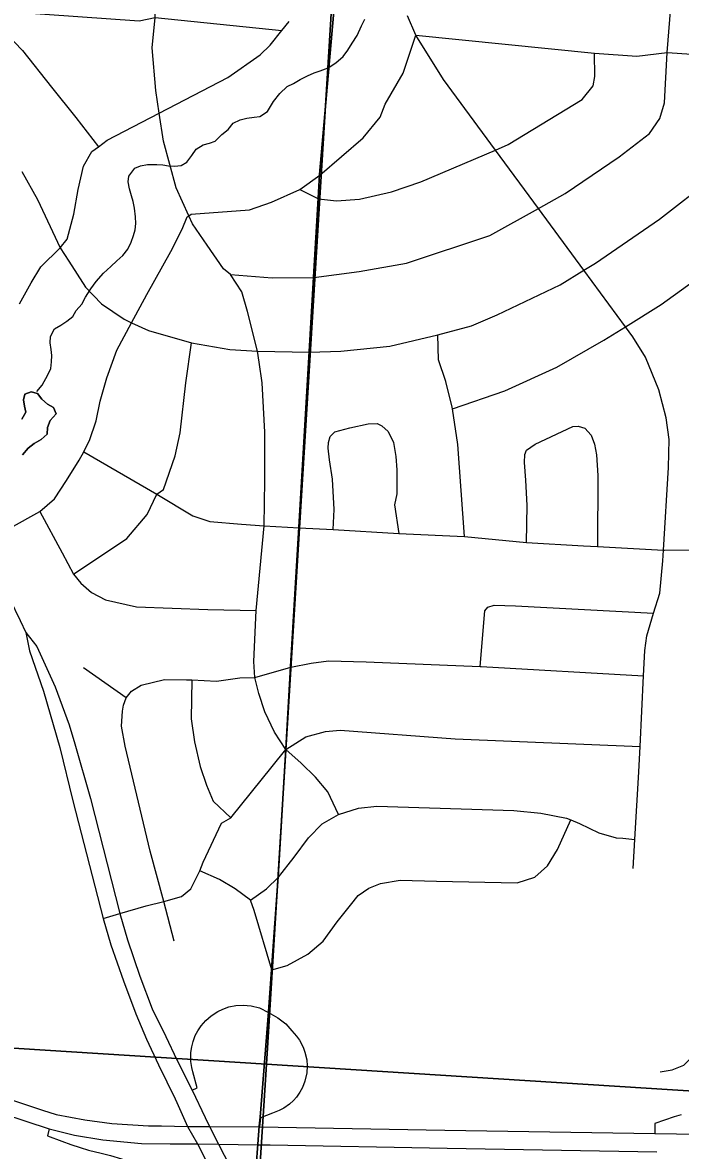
# Model space of a CAD drawing. Extents: x 114604 to 551442, y 316898 to 567001.
# Drawn here: x 225551 to 228709, y 375870 to 381286 of the extents above; entities that cross this region are included whole.
import ezdxf

# ---------------------------------------------------------------- set-up
doc = ezdxf.new("R2010")
doc.units = 0
for name, color, linetype in [('GE_P_Alignment_1000_Stations', 7, 'Continuous'), ('GE_P_Alignment_100_Cardinal_Points', 7, 'Continuous'), ('GE_P_Alignment_500_Cardinal_Points', 7, 'Continuous'), ('GE_P_Alignment_500_Distances', 7, 'Continuous'), ('GE_P_Alignment_500_Stations', 7, 'Continuous'), ('MT_X_Edge_Line', 7, 'Continuous'), ('SN_P_Signs', 7, 'Continuous')]:
    doc.layers.add(name, color=color, linetype=linetype)

msp = doc.modelspace()

# ---------------------------------------------------------------- linework, layer by layer
at = {"layer": 'GE_P_Alignment_1000_Stations'}
for points in [[(225474.7, 378545.9), (225489.7, 378517.3), (225539.6, 378415), (225566.3, 378356.8)], [(225566.3, 378356.8), (225584.1, 378269.7), (225651.5, 378075.6), (225729.9, 377805.2), (225793.2, 377549.7), (225938.5, 376984.4), (225975.4, 376858.4), (226035.7, 376684), (226094.7, 376526.9), (226145.4, 376404.5), (226204.2, 376281), (226283, 376118.3), (226291.1, 376100.6)], [(225566.3, 378356.8), (225619.9, 378290.8), (225707, 378095.7), (225774.3, 377913.2), (225802.8, 377821.9), (225877.6, 377559.6), (226017.6, 377007.6), (226054.4, 376881.6), (226114.8, 376707.1), (226173.8, 376550), (226239.1, 376417.9), (226292.1, 376304.8), (226364.9, 376159.3), (226427.5, 376029)], [(226291.1, 376100.6), (226343.6, 375986.1), (226391.6, 375901.4), (226615.5, 375464)], [(226427.5, 376029), (226448.3, 375985.5), (226491.9, 375900.2), (226657, 375580.9)]]:
    msp.add_lwpolyline(points, dxfattribs=at)
at = {"layer": 'GE_P_Alignment_100_Cardinal_Points'}
msp.add_line((226048, 378043.2), (225843.4, 378186.8), dxfattribs=at)
for points in [[(226686.8, 379655.9), (226679.5, 379708.4), (226631.3, 379898.6), (226603.8, 379992.1), (226548.8, 380075.4), (226516, 380103.6), (226437.5, 380217.5), (226367, 380319.5), (226349.2, 380358.5), (226288.3, 380491.6), (226227.4, 380715.8), (226206.9, 380851), (226190.4, 380960.2), (226173.6, 381164.6), (226187.9, 381310.4), (226204.4, 381669.4)], [(224823.6, 381461.9), (224924.1, 381392.1), (224976.2, 381368.3), (225086.3, 381366.7), (225362.1, 381347.3), (226111, 381294.6), (226187.9, 381310.4), (226795.5, 381247.2)], [(226548.8, 380075.4), (226749.9, 380059.9), (226949.1, 380061), (227167.1, 380090.2), (227394, 380131.1), (227793.9, 380263), (228027, 380393.2), (228155.2, 380464.9), (228414.6, 380640.3), (228560.2, 380753.1), (228610, 380825.5), (228631.7, 380899.7), (228645.7, 381141.4), (228674.3, 381499.8)], [(225362.1, 381347.3), (225551.3, 381152.1), (225690.1, 380976.2), (225806.7, 380830.4), (225915.2, 380689.8)], [(225536.2, 379935.8), (225591.9, 380035.8), (225639.6, 380112.2), (225731, 380204.3), (225765.1, 380245), (225796.6, 380365.3), (225818.2, 380483.7), (225843.7, 380596.1), (225883.5, 380666.4), (225915.2, 380689.8), (225957.3, 380720.7), (226206.9, 380851), (226536.3, 381021.7), (226691.9, 381130.5), (226739.8, 381176.8), (226795.5, 381247.2), (226831.4, 381291.4)], [(228482.4, 377224.9), (228490.2, 377363.2), (228508.5, 377688.1), (228514.8, 377810.4), (228532, 378149.6), (228538.2, 378271.5), (228547.9, 378341.7), (228580.1, 378449.9), (228609.1, 378546.4), (228624.5, 378700.8), (228627.6, 378753.2), (228650.7, 379149.9), (228654.2, 379284.2), (228639.8, 379388.4), (228605.2, 379522.6), (228540.5, 379678.7), (228480.1, 379776.6), (228444.7, 379824.8), (228245.1, 380096.4), (228027, 380393.2), (227821.6, 380672.6), (227570.8, 381011.8), (227438.8, 381224.9), (227398.6, 381318.1)], [(225844.7, 379225.4), (225853.1, 379241.5), (225873, 379279.3), (225904.6, 379373.6), (225924.3, 379467.9), (225955.8, 379580.3), (226003.3, 379712.8), (226074.8, 379844.5), (226148.3, 379979.9), (226263.5, 380186.8), (226317.1, 380293.3), (226340.9, 380353.5), (226349.2, 380358.5), (226360.9, 380365.6), (226640.9, 380386.7), (226745.9, 380423.9), (226882.5, 380483.6), (226978.2, 380553.3), (227186, 380732.4), (227267.6, 380830.9), (227291.1, 380894.4), (227378.6, 381043), (227438.8, 381224.9)], [(227438.8, 381224.9), (228296.5, 381138.2), (228498.7, 381123.7), (228645.7, 381141.4), (229403.7, 381090.6), (229547.1, 381083.2), (229849.6, 381062.8)], [(226882.5, 380483.6), (226971.6, 380440.2), (227057.7, 380430.1), (227168.6, 380437.4), (227322.4, 380472.4), (227462.9, 380520.4), (227821.6, 380672.6), (227882.1, 380700.3), (228237.4, 380916.2), (228289.2, 380982.5), (228297, 381026.7), (228296.5, 381138.2)], [(227614.1, 379431.8), (227865.1, 379517.5), (228115, 379630.8), (228340.8, 379760.1), (228444.7, 379824.8), (228616.4, 379931.8), (228742.8, 380023.3), (228814.1, 380075), (229018.9, 380241.2), (229037.6, 380256.4), (229449.5, 380663.7)], [(225547.7, 380570.8), (225622.3, 380436.8), (225731, 380204.3), (225773.5, 380140.8), (225854, 380014.8), (225930.4, 379934.9), (226038.8, 379861.2), (226074.8, 379844.5), (226155, 379807.6), (226361.4, 379747.9), (226545.6, 379715.7), (226679.5, 379708.4), (226928, 379703.4), (227079.1, 379707.9), (227313.1, 379731.3), (227543.5, 379786.5), (227705.8, 379830.3), (227829.4, 379882.3), (228131, 380025.8), (228245.1, 380096.4), (228300.6, 380130.7), (228607.9, 380342.4), (228859.2, 380537.8)], [(227672.5, 378817.5), (227639.8, 379260.2), (227614.1, 379431.8), (227613.1, 379438.5), (227582.6, 379562.6), (227548.2, 379666.7), (227543.5, 379786.5)], [(225796.2, 378636.7), (226051, 378808.9), (226148.6, 378923.6), (226196.1, 379020.9), (226228.1, 379044.2), (226283.5, 379204.7), (226307, 379315.1), (226334.1, 379555.7), (226361.4, 379747.9)], [(227067, 377484.2), (227015.7, 377592.9), (226957.6, 377662.4), (226888.4, 377729.4), (226815.3, 377795.4), (226759.8, 377878.1), (226713.7, 377975.9), (226684.8, 378064), (226666.1, 378140.5), (226661.6, 378218), (226672, 378462.5), (226710.6, 378869.1), (226714, 379086.5), (226714, 379318.9), (226700.6, 379556.3), (226686.8, 379655.9)], [(227041.9, 378851.3), (227046.8, 378947.2), (227038.3, 379093.4), (227023.9, 379185.6), (227017.6, 379241.7), (227019.5, 379269.8), (227027.4, 379297.9), (227049.4, 379320), (227121.3, 379340.3), (227209.3, 379358.7), (227253.3, 379360.9), (227275.3, 379348.9), (227305.5, 379323), (227331.7, 379269), (227341.9, 379202.9), (227348.2, 379138.8), (227346.7, 379022.5), (227336.9, 378970.4), (227356.4, 378831.9)], [(227969.9, 378788.6), (227973.2, 378966.9), (227966.7, 379089.1), (227960.3, 379173.2), (227962.2, 379211.3), (227970.1, 379233.4), (228012, 379261.6), (228191.7, 379346.5), (228217.7, 379348.6), (228249.8, 379338.8), (228279.9, 379304.8), (228296.1, 379260.8), (228306.3, 379210.7), (228312.7, 379110.5), (228310.2, 378770)], [(225351.1, 378781.7), (225634.9, 378938.5), (225705.3, 378999.1), (225761.7, 379086.4), (225823.4, 379184.9), (225844.7, 379225.4)], [(225844.7, 379225.4), (226196.1, 379020.9), (226369.1, 378916.8), (226449.6, 378890.6), (226601.8, 378878)], [(225634.9, 378938.5), (225741.2, 378739.7), (225796.2, 378636.7), (225830.5, 378594.3), (225882.8, 378549.5), (225949.6, 378513.4), (226098.3, 378480.4), (226440.5, 378467.7), (226672, 378462.5)], [(226601.8, 378878), (226710.6, 378869.1), (226878.3, 378860.2), (227041.9, 378851.3), (227356.4, 378831.9), (227672.5, 378817.5), (227969.9, 378788.6), (228244.1, 378773.5), (228310.2, 378770), (228627.6, 378753.2), (228632.3, 378753), (228788.4, 378753.6)], [(227747.8, 378194.5), (227769.1, 378460.9), (227785, 378479), (227815, 378489.2), (227917.1, 378485.5), (228580.1, 378449.9)], [(228611.3, 376247.4), (228669.4, 376257.7), (228725.4, 376280), (228771.2, 376326.3), (228799, 376382.6), (228804.5, 376460.3), (228804.1, 376579.1), (228803.4, 376741.6), (228802.9, 376851.9), (228814.2, 376966.1), (228827.8, 377084.6), (228853.5, 377173), (228895.3, 377223.3), (228883.2, 377241.3), (228858.7, 377355.6), (228868.3, 377538.1), (228887.2, 377835.5), (228899.2, 378113.9), (228920.4, 378308.5), (228920.3, 378338.6), (228948.1, 378366.8)], [(226048, 378043.2), (226073.9, 378075.4), (226119.8, 378103.6), (226231.8, 378132.1), (226337.8, 378130.6), (226363.8, 378129.2), (226481.9, 378123.1), (226593.9, 378139.6), (226666.1, 378140.5), (226838.7, 378191.4), (226936.4, 378209.3), (227019.8, 378220.9), (227200.1, 378216.1), (227747.8, 378194.5), (227752.2, 378194.3), (228532, 378149.6)], [(226363.8, 378129.2), (226360.6, 377942.2), (226377, 377832.1), (226403.5, 377713.9), (226433.9, 377623.8), (226466.2, 377547.8), (226550.6, 377468.2)], [(226278.9, 376875.8), (226229.1, 377066.3), (226163, 377308.1), (226043, 377810.7), (226026.6, 377906.9), (226030.3, 377979), (226036.2, 378009.1), (226048, 378043.2)], [(226749.1, 377713.6), (226815.3, 377795.4), (226910.8, 377855.9), (227005.1, 377882.3), (227076.2, 377887.7), (227627.5, 377847), (228514.8, 377810.4)], [(225938.5, 376984.4), (226017.6, 377007.6), (226144.7, 377044.7), (226229.1, 377066.3), (226313.5, 377089.3), (226359.5, 377127.3), (226402.3, 377212.2), (226417.3, 377254.9), (226506.7, 377441.7), (226550.6, 377468.2), (226749.1, 377713.6)], [(226645.5, 377071.3), (226722.7, 377126), (226779.1, 377181.9), (226854.8, 377279.2), (226922.9, 377371.9), (226989.8, 377438.2), (227067, 377484.2), (227163.4, 377514.1), (227251.1, 377523.5), (227909, 377503.3), (228039.1, 377489.8), (228161.3, 377466.2), (228182.6, 377457.4), (228223.4, 377440.4), (228317.6, 377394.7), (228399.8, 377370.9), (228431.8, 377369.1), (228490.2, 377363.2)], [(226747, 376737), (226820.5, 376757.9), (226921.1, 376812.8), (226993.8, 376874.7), (227060.5, 376967.5), (227125.8, 377048.4), (227162, 377094.1), (227213, 377129.5), (227269.9, 377151.9), (227363.4, 377168.4), (227538.2, 377163.1), (227924.4, 377154.6), (228010.4, 377183), (228070.2, 377237.3), (228117.9, 377315.7), (228182.6, 377457.4)], [(226747, 376737), (226663.5, 377021.7), (226645.5, 377071.3), (226571.9, 377127.3), (226495.7, 377171.1), (226402.3, 377212.2)]]:
    msp.add_lwpolyline(points, dxfattribs=at)
at = {"layer": 'GE_P_Alignment_500_Cardinal_Points'}
for points in [[(226364.9, 376159.3), (226388.8, 376171.2), (226368.8, 376247.2), (226363.3, 376268.8), (226359.2, 376297.5), (226358.2, 376318), (226359.2, 376340.5), (226363, 376367.6), (226369.5, 376393), (226380.4, 376421.7), (226392.4, 376444.9), (226408.2, 376468.8), (226430.1, 376494.3), (226456.6, 376517.5), (226487.8, 376537.8), (226512.1, 376549.5), (226541.7, 376559.6), (226574.5, 376566.3), (226609.4, 376568.6), (226648.2, 376565.3), (226687.8, 376555.4), (226732.3, 376532.8), (226775.9, 376507.5), (226815.5, 376478.8), (226843.2, 376444.5), (226866.6, 376419), (226879.9, 376400.5), (226897.8, 376367.1), (226906.7, 376343), (226915, 376305.9), (226917.2, 376276.5), (226915.2, 376242.6), (226906.7, 376203.8), (226894.8, 376173.4), (226882.5, 376150.6), (226865.6, 376126.7), (226851, 376110.1), (226832.9, 376093.4), (226804.5, 376073), (226783.3, 376061.6), (226751.4, 376049.2), (226692.4, 376027.2), (226687.6, 375984.3)], [(228711.5, 376040.9), (228679, 376031.6), (228586.1, 375999.4), (228585.3, 375951)], [(225678.7, 375974.4), (225670.3, 375940.4), (225739.7, 375914.9), (225783.5, 375898.3), (225827.2, 375883.8), (225867.3, 375872.4), (225927.7, 375857.9), (225972.5, 375846), (226025.3, 375829.9), (226073.8, 375813.1), (226126.8, 375792.3), (226166.2, 375775.1), (226215, 375751.8), (226278.9, 375717.6), (226322.5, 375691.7), (226369.9, 375661.2), (226412.8, 375631.5), (226453.6, 375597.2), (226489.2, 375561.3), (226517.7, 375531), (226548.1, 375497.1), (226582.6, 375448.7), (226615.5, 375464)]]:
    msp.add_lwpolyline(points, dxfattribs=at)
at = {"layer": 'GE_P_Alignment_500_Distances'}
for points in [[(226655.9, 375583.7), (226679.9, 375900.6), (226686.4, 375987.1), (226691.2, 376030), (226731.1, 376535.6), (226745.8, 376739.8), (226777.9, 377184.7), (226814.2, 377798.2), (226837.6, 378194.2), (226877.1, 378863.1), (226926.9, 379706.2), (226948, 380063.8), (226970.4, 380443), (226977.1, 380556.1), (227068.4, 381614)], [(227068.4, 381614), (226977.1, 380556.1), (226970.4, 380443), (226948, 380063.8), (226926.9, 379706.2), (226877.1, 378863.1), (226837.6, 378194.2), (226814.2, 377798.2), (226777.9, 377184.7), (226745.8, 376739.8), (226731.1, 376535.6), (226691.2, 376030), (226686.4, 375987.1), (226679.9, 375900.6), (226655.9, 375583.7)]]:
    msp.add_lwpolyline(points, dxfattribs=at)
at = {"layer": 'GE_P_Alignment_500_Stations'}
for points in [[(222400.8, 380492.1), (223598.5, 378491.3), (224353.4, 377232.7), (224472, 377030), (224603.2, 376821.8), (224689, 376707.7), (224748.2, 376630.2), (224818.9, 376555.1), (224903.6, 376471.1), (225023.8, 376370.8), (225139, 376287), (225232.4, 376232.3), (225349.8, 376172.3), (225498.9, 376113.2), (225617.5, 376073.2), (225647.4, 376063.8)], [(225109.5, 376229.8), (225122.4, 376220.5), (225187.5, 376181.5), (225307.4, 376117.6), (225455.3, 376047.5), (225678.7, 375974.4)], [(226687.6, 375984.3), (227578.6, 375967.9), (228585.3, 375951), (229420.8, 375938.9), (229724.8, 375934), (230035.1, 375930.9), (230375.5, 375923.1), (231041.1, 375911.6), (231308.2, 375913.5), (231597.8, 375927), (231854.3, 375955.6), (232103.2, 375990.4), (232393.8, 376048.4), (232716, 376132.1)], [(225647.4, 376063.8), (225712.3, 376043.4), (225850.8, 376017.2), (225980.2, 376000.1), (226155.4, 375988.8), (226218.1, 375987.9)], [(226218.1, 375987.9), (226343.6, 375986.1), (226448.3, 375985.5), (226687.6, 375984.3)], [(225678.7, 375974.4), (225800.5, 375944.5), (225936.6, 375921.3), (226122.3, 375903.6), (226259.6, 375902.5)], [(226259.6, 375902.5), (226391.6, 375901.4), (226491.9, 375900.2), (226681, 375897.8), (226739.8, 375896.8)], [(226739.8, 375896.8), (227589.1, 375881.2), (228595.8, 375864.3)]]:
    msp.add_lwpolyline(points, dxfattribs=at)
at = {"layer": 'MT_X_Edge_Line'}
for points in [[(225619, 379514.8), (225644.9, 379545.2), (225672.7, 379593.7), (225686.5, 379624), (225690.3, 379656.2), (225692.1, 379686.4), (225687.9, 379716.5), (225683.6, 379748.7), (225685.4, 379778.9), (225705.2, 379815.2), (225735.2, 379833.6), (225763.2, 379852), (225793.2, 379874.3), (225809.1, 379902.6), (225835, 379933), (225852.8, 379967.4), (225878.6, 380007.8), (225904.5, 380042.3), (225940.3, 380082.8), (225974.3, 380115.3), (226004.2, 380141.7), (226032.2, 380168.1), (226056, 380198.5), (226071.9, 380230.8), (226083.7, 380263.1), (226091.5, 380291.3), (226095.3, 380321.5), (226093.1, 380353.7), (226088.8, 380393.8), (226082.5, 380426), (226074.2, 380454.1), (226063.9, 380488.2), (226057.7, 380520.3), (226061.5, 380548.5), (226089.3, 380587), (226117.4, 380597.3), (226151.5, 380603.6), (226195.7, 380604), (226223.9, 380602.2), (226252, 380598.4), (226280.2, 380596.6), (226312.3, 380598.9), (226340.3, 380615.3), (226364.2, 380647.7), (226384, 380678), (226418.1, 380698.4), (226448.1, 380706.7), (226476.2, 380717), (226508.1, 380747.5), (226538.1, 380771.9), (226562, 380802.2), (226596, 380818.6), (226628.1, 380826.9), (226662.2, 380831.3), (226690.3, 380835.5), (226726.3, 380858), (226756.1, 380906.5), (226786, 380945), (226821.9, 380979.5), (226851.9, 380993.8), (226883.9, 381012.2), (226918, 381030.6), (226950, 381044.9), (226980.1, 381053.3), (227018.2, 381067.7), (227054.1, 381092.1), (227090.1, 381122.6), (227112, 381153), (227133.8, 381187.3), (227157.6, 381223.8), (227177.4, 381270.2), (227193.2, 381302.5)], [(225550.9, 379210.5), (225578.8, 379242.9), (225606.8, 379265.3), (225640.8, 379283.6), (225668.8, 379310), (225670.5, 379342.2), (225684.4, 379374.5), (225712.3, 379407), (225700, 379437), (225671.7, 379452.9), (225643.4, 379476.8), (225623.1, 379504.8), (225592.9, 379512.6), (225562.8, 379502.2), (225555, 379474), (225561.3, 379443.9), (225567.5, 379415.8), (225547.7, 379381.4)], [(225547.7, 379381.4), (225567.5, 379415.8), (225561.3, 379443.9), (225555, 379474), (225562.8, 379502.2), (225592.9, 379512.6), (225623.1, 379504.8), (225643.4, 379476.8), (225671.7, 379452.9), (225700, 379437), (225712.3, 379407), (225684.4, 379374.5), (225670.5, 379342.2), (225668.8, 379310), (225640.8, 379283.6), (225606.8, 379265.3), (225578.8, 379242.9), (225550.9, 379210.5)]]:
    msp.add_lwpolyline(points, dxfattribs=at)
at = {"layer": 'SN_P_Signs'}
for points in [[(227050.5, 381616.3), (226721.3, 376284.8), (224064.1, 376453.1), (224400.2, 381793.6)], [(227050.5, 381616.3), (229716, 381433.4), (229378.8, 376115.9), (226721.3, 376284.8)], [(226721.3, 376284.8), (226380.1, 370939.2), (223725.1, 371096.6), (224064.1, 376453.1)], [(229378.8, 376115.9), (229048.5, 370768.4), (226380.1, 370939.2), (226721.3, 376284.8)]]:
    msp.add_lwpolyline(points, close=True, dxfattribs=at)

doc.saveas('drawing.dxf')
